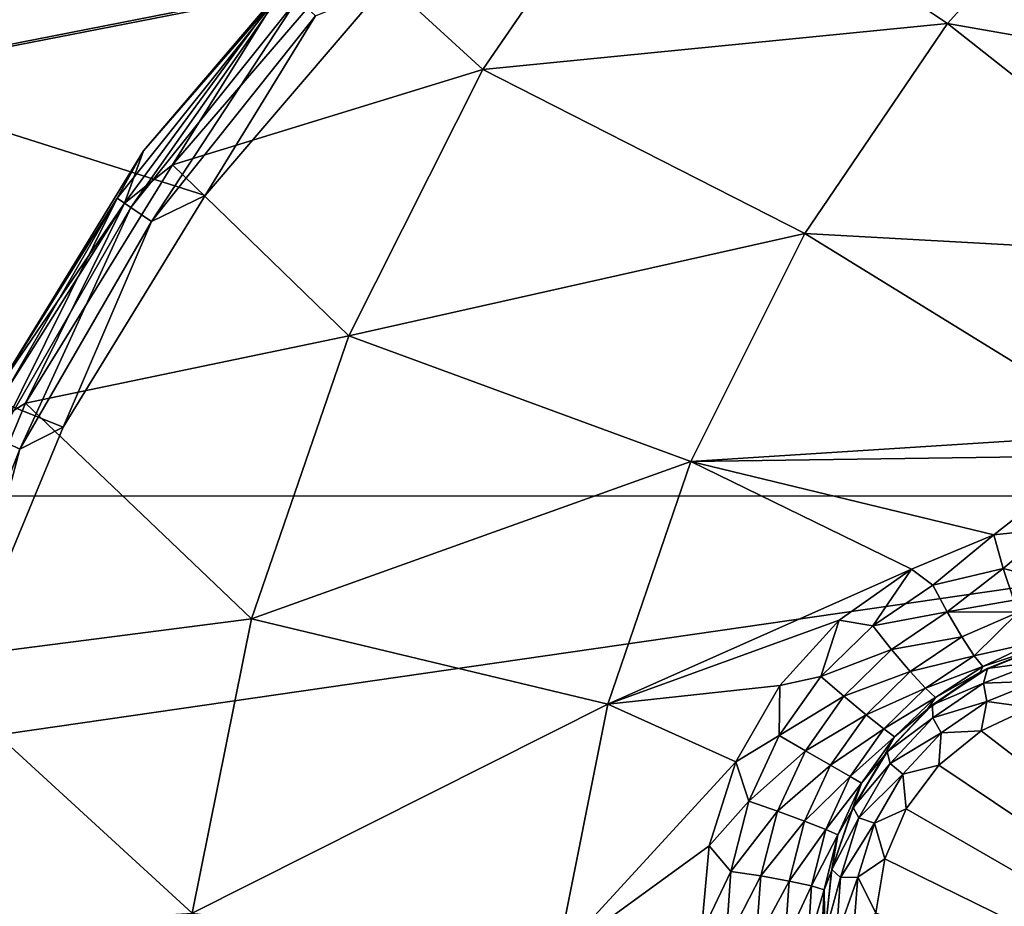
# Model space of a CAD drawing. Header units: metres. Extents: x -205 to 205, y -104 to 104.
# Tile 1035 of 1056: x 31.82 to 34.41, y -48.15 to -45.82. Entities that reach past the tile are written whole.
import ezdxf

# ---------------------------------------------------------------- set-up
doc = ezdxf.new("R2010")
doc.units = ezdxf.units.M
doc.layers.add('solid_01_2-CONSUMER_EHM_BOX_SW0001', color=7, linetype='CONTINUOUS')

msp = doc.modelspace()

# ---------------------------------------------------------------- linework, layer by layer
at = {"layer": 'solid_01_2-CONSUMER_EHM_BOX_SW0001'}
for points in [[(30.739157, -63.458595), (30.739216, 63.541405), (34.739216, 63.541405)], [(30.739157, -63.458595), (34.739216, 63.541405), (34.739155, -63.458595)], [(38.274673, -42.903759, 75), (-63.60397, -54.56757, 75), (63.596031, -54.576706, 75)], [(38.274673, -42.903759, 75), (37.499931, -42.958599, 75), (-63.60397, -54.56757, 75)], [(37.499931, -42.958599, 75), (-37.500069, -42.958565, 75), (-63.60397, -54.56757, 75)], [(32.29628, -52.651474, 13.474928), (23.145958, -43.436558, 13.484238), (23.030161, -43.457161, 13.461928)], [(23.145958, -43.436558, 13.484238), (32.453629, -52.494129, 13.5), (23.248943, -43.430859, 13.494987)], [(32.29628, -52.651474, 13.474928), (32.453629, -52.494129, 13.5), (23.145958, -43.436558, 13.484238)], [(23.248943, -43.430859, 13.494987), (32.453629, -52.494129, 13.5), (23.338928, -43.438911, 13.499115)], [(23.338928, -43.438911, 13.499115), (32.453629, -52.494129, 13.5), (23.418098, -43.458591, 13.5)], [(32.29628, -52.651474, 13.474928), (23.030161, -43.457161, 13.461928), (22.906591, -43.490772, 13.423147)], [(31.661858, -50.364628, 13.5), (23.418098, -43.458591, 13.5), (32.453629, -52.494129, 13.5)], [(32.307941, -46.284443, 13.5), (32.77161, -45.741482, 13.5), (23.418098, -43.458591, 13.5)], [(31.934921, -46.893257, 13.5), (32.307941, -46.284443, 13.5), (23.418098, -43.458591, 13.5)], [(31.661739, -47.552929, 13.5), (31.934921, -46.893257, 13.5), (23.418098, -43.458591, 13.5)], [(32.146683, -52.801075, 13.400871), (22.906591, -43.490772, 13.423147), (22.784548, -43.531986, 13.366093)], [(32.29628, -52.651474, 13.474928), (22.906591, -43.490772, 13.423147), (32.146683, -52.801075, 13.400871)], [(32.146683, -52.801075, 13.400871), (22.784548, -43.531986, 13.366093), (22.673023, -43.574764, 13.293175)], [(32.012505, -52.935253, 13.281551), (22.673023, -43.574764, 13.293175), (22.577917, -43.615456, 13.20919)], [(32.146683, -52.801075, 13.400871), (22.673023, -43.574764, 13.293175), (32.012505, -52.935253, 13.281551)], [(31.900492, -53.047264, 13.122963), (22.577917, -43.615456, 13.20919), (22.503401, -43.652615, 13.120781)], [(32.012505, -52.935253, 13.281551), (22.577917, -43.615456, 13.20919), (31.900492, -53.047264, 13.122963)], [(31.900492, -53.047264, 13.122963), (22.503401, -43.652615, 13.120781), (22.450809, -43.686481, 13.034579)], [(31.900492, -53.047264, 13.122963), (22.450809, -43.686481, 13.034579), (22.41806, -43.718296, 12.95445)], [(31.900492, -53.047264, 13.122963), (22.41806, -43.718296, 12.95445), (31.816271, -53.131485, 12.933075)], [(36.096569, -47.07473, 63.099998), (34.32951, -45.313091, 63.099998), (34.409645, -45.211113, 63.099998)], [(33.037083, -45.953476, 17.563866), (33.477196, -45.3116, 17.425343), (32.702065, -45.646084, 17.260666)], [(33.037083, -45.953476, 17.563866), (34.257378, -45.832779, 17.920328), (33.477196, -45.3116, 17.425343)], [(33.477196, -45.3116, 17.425343), (34.257378, -45.832779, 17.920328), (34.700802, -45.340813, 17.780762)], [(36.096569, -47.07473, 63.099998), (34.226833, -45.392334, 63.099998), (34.32951, -45.313091, 63.099998)], [(34.700802, -45.340813, 17.780762), (34.257378, -45.832779, 17.920328), (35.399162, -46.033085, 18.185287)], [(36.096569, -47.07473, 63.099998), (34.110703, -45.439835, 63.099998), (34.226833, -45.392334, 63.099998)], [(25.746569, -47.073986, 63.099998), (33.978092, -45.458595, 63.099998), (34.110703, -45.439835, 63.099998)], [(36.096569, -47.07473, 63.099998), (25.746569, -47.073986, 63.099998), (34.110703, -45.439835, 63.099998)], [(25.746569, -47.073986, 63.099998), (26.021767, -45.458591, 63.099998), (33.978092, -45.458595, 63.099998)], [(32.146332, -46.166618, 13.7), (32.146332, -46.166618, 17.098219), (32.630402, -45.599842, 17.098219)], [(32.514412, -45.734497, 17.160311), (32.630402, -45.599842, 17.098219), (32.146332, -46.166618, 17.098219)], [(32.630402, -45.599842, 13.7), (32.146332, -46.166618, 13.7), (32.630402, -45.599842, 17.098219)], [(32.51833, -45.738129, 13.623464), (32.146332, -46.166618, 13.7), (32.630402, -45.599842, 13.7)], [(32.514412, -45.734497, 17.160311), (32.222214, -46.203991, 17.260666), (32.702065, -45.646084, 17.260666)], [(33.037083, -45.953476, 17.563866), (32.702065, -45.646084, 17.260666), (32.222214, -46.203991, 17.260666)], [(32.51833, -45.738129, 13.623464), (32.07711, -46.291401, 13.623464), (32.146332, -46.166618, 13.7)], [(32.112976, -46.315857, 13.558523), (32.07711, -46.291401, 13.623464), (32.51833, -45.738129, 13.623464)], [(32.096447, -46.304585, 17.216368), (32.514412, -45.734497, 17.160311), (32.146332, -46.166618, 17.098219)], [(32.514412, -45.734497, 17.160311), (32.096447, -46.304585, 17.216368), (32.222214, -46.203991, 17.260666)], [(32.550152, -45.767658, 13.558523), (32.112976, -46.315857, 13.558523), (32.51833, -45.738129, 13.623464)], [(32.597778, -45.811852, 13.515164), (32.77161, -45.741482, 13.5), (32.307941, -46.284443, 13.5)], [(32.550152, -45.767658, 13.558523), (32.16666, -46.352455, 13.515164), (32.112976, -46.315857, 13.558523)], [(32.550152, -45.767658, 13.558523), (32.597778, -45.811852, 13.515164), (32.16666, -46.352455, 13.515164)], [(32.16666, -46.352455, 13.515164), (32.597778, -45.811852, 13.515164), (32.307941, -46.284443, 13.5)], [(33.037083, -45.953476, 17.563866), (33.882538, -46.383881, 18.038307), (34.257378, -45.832779, 17.920328)], [(34.257378, -45.832779, 17.920328), (33.882538, -46.383881, 18.038307), (35.037807, -46.448551, 18.299023)], [(34.257378, -45.832779, 17.920328), (35.037807, -46.448551, 18.299023), (35.399162, -46.033085, 18.185287)], [(32.685711, -46.652901, 17.674458), (33.037083, -45.953476, 17.563866), (32.222214, -46.203991, 17.260666)], [(32.685711, -46.652901, 17.674458), (33.882538, -46.383881, 18.038307), (33.037083, -45.953476, 17.563866)], [(31.756882, -46.802143, 13.7), (31.756882, -46.802143, 17.098219), (32.146332, -46.166618, 17.098219)], [(32.096447, -46.304585, 17.216368), (32.146332, -46.166618, 17.098219), (31.756882, -46.802143, 17.098219)], [(32.146332, -46.166618, 13.7), (31.756882, -46.802143, 13.7), (32.146332, -46.166618, 17.098219)], [(32.07711, -46.291401, 13.623464), (31.756882, -46.802143, 13.7), (32.146332, -46.166618, 13.7)], [(32.096447, -46.304585, 17.216368), (31.836029, -46.830391, 17.260666), (32.222214, -46.203991, 17.260666)], [(32.685711, -46.652901, 17.674458), (32.222214, -46.203991, 17.260666), (31.836029, -46.830391, 17.260666)], [(32.16666, -46.352455, 13.515164), (32.307941, -46.284443, 13.5), (31.934921, -46.893257, 13.5)], [(31.718466, -46.901936, 17.160311), (32.096447, -46.304585, 17.216368), (31.756882, -46.802143, 17.098219)], [(32.096447, -46.304585, 17.216368), (31.718466, -46.901936, 17.160311), (31.836029, -46.830391, 17.260666)], [(32.07711, -46.291401, 13.623464), (31.723278, -46.904255, 13.623464), (31.756882, -46.802143, 13.7)], [(31.76239, -46.923088, 13.558523), (31.723278, -46.904255, 13.623464), (32.07711, -46.291401, 13.623464)], [(32.112976, -46.315857, 13.558523), (31.76239, -46.923088, 13.558523), (32.07711, -46.291401, 13.623464)], [(32.112976, -46.315857, 13.558523), (31.820929, -46.951279, 13.515164), (31.76239, -46.923088, 13.558523)], [(32.112976, -46.315857, 13.558523), (32.16666, -46.352455, 13.515164), (31.820929, -46.951279, 13.515164)], [(31.820929, -46.951279, 13.515164), (32.16666, -46.352455, 13.515164), (31.934921, -46.893257, 13.5)], [(32.685711, -46.652901, 17.674458), (33.583378, -46.983688, 18.132467), (33.882538, -46.383881, 18.038307)], [(33.882538, -46.383881, 18.038307), (33.583378, -46.983688, 18.132467), (34.735828, -46.909729, 18.393747)], [(33.882538, -46.383881, 18.038307), (34.735828, -46.909729, 18.393747), (35.037807, -46.448551, 18.299023)], [(32.429813, -47.396488, 17.755001), (32.685711, -46.652901, 17.674458), (31.836029, -46.830391, 17.260666)], [(32.429813, -47.396488, 17.755001), (33.583378, -46.983688, 18.132467), (32.685711, -46.652901, 17.674458)], [(31.718466, -46.901936, 17.160311), (31.553116, -47.509716, 17.260666), (31.836029, -46.830391, 17.260666)], [(32.429813, -47.396488, 17.755001), (31.836029, -46.830391, 17.260666), (31.553116, -47.509716, 17.260666)], [(31.820929, -46.951279, 13.515164), (31.934921, -46.893257, 13.5), (31.661739, -47.552929, 13.5)], [(31.76239, -46.923088, 13.558523), (31.820929, -46.951279, 13.515164), (31.56831, -47.594944, 13.515164)], [(33.583378, -46.983688, 18.132467), (34.644848, -46.968246, 18.393749), (34.735828, -46.909729, 18.393747)], [(31.56831, -47.594944, 13.515164), (31.820929, -46.951279, 13.515164), (31.661739, -47.552929, 13.5)], [(33.583378, -46.983688, 18.132467), (34.37896, -47.176483, 18.393747), (34.644848, -46.968246, 18.393749)], [(34.644848, -46.968246, 18.393749), (34.37896, -47.176483, 18.393747), (34.52771, -47.160606, 18.416395)], [(32.429813, -47.396488, 17.755001), (33.365555, -47.620861, 18.201025), (33.583378, -46.983688, 18.132467)], [(33.583378, -46.983688, 18.132467), (33.365555, -47.620861, 18.201025), (34.163303, -47.26664, 18.365665)], [(33.583378, -46.983688, 18.132467), (34.163303, -47.26664, 18.365665), (34.37896, -47.176483, 18.393747)], [(25.746569, -47.073986, 69.5), (36.096569, -47.07473, 69.5), (25.74646, -48.573986, 69.5)], [(36.096569, -47.07473, 69.5), (36.096462, -48.57473, 69.5), (25.74646, -48.573986, 69.5)], [(25.746569, -47.073986, 69.5), (25.746569, -47.073986, 63.099998), (36.096569, -47.07473, 63.099998)], [(25.746569, -47.073986, 69.5), (36.096569, -47.07473, 63.099998), (36.096569, -47.07473, 69.5)], [(34.52771, -47.160606, 18.416395), (34.37896, -47.176483, 18.393747), (34.403748, -47.264503, 18.401863)], [(34.52771, -47.160606, 18.416395), (34.403748, -47.264503, 18.401863), (34.549725, -47.300144, 18.402063)], [(34.219093, -47.308659, 18.37966), (34.37896, -47.176483, 18.393747), (34.163303, -47.26664, 18.365665)], [(34.403748, -47.264503, 18.401863), (34.37896, -47.176483, 18.393747), (34.219093, -47.308659, 18.37966)], [(33.365555, -47.620861, 18.201025), (33.97327, -47.400627, 18.346266), (34.163303, -47.26664, 18.365665)], [(34.061157, -47.415176, 18.362474), (34.163303, -47.26664, 18.365665), (33.97327, -47.400627, 18.346266)], [(34.061157, -47.415176, 18.362474), (34.219093, -47.308659, 18.37966), (34.163303, -47.26664, 18.365665)], [(34.403748, -47.264503, 18.401863), (34.219093, -47.308659, 18.37966), (34.256378, -47.378742, 18.370024)], [(34.403748, -47.264503, 18.401863), (34.256378, -47.378742, 18.370024), (34.431927, -47.348022, 18.376804)], [(34.549725, -47.300144, 18.402063), (34.403748, -47.264503, 18.401863), (34.431927, -47.348022, 18.376804)], [(24.632376, -47.299171, 1.911433), (24.553011, -47.393753, 1.771438), (34.346348, -55.450455, 1.911131)], [(32.037598, -53.473587, 1.955192), (24.632376, -47.299171, 1.911433), (34.346348, -55.450455, 1.911131)], [(32.037598, -53.473587, 1.955192), (31.746521, -53.201237, 1.989862), (24.632376, -47.299171, 1.911433)], [(34.256378, -47.378742, 18.370024), (34.219093, -47.308659, 18.37966), (34.061157, -47.415176, 18.362474)], [(34.256378, -47.378742, 18.370024), (34.444118, -47.379639, 18.356613), (34.431927, -47.348022, 18.376804)], [(24.553011, -47.393753, 1.771438), (24.458305, -47.506618, 1.656828), (34.266949, -55.545078, 1.771182)], [(24.553011, -47.393753, 1.771438), (34.266949, -55.545078, 1.771182), (34.346348, -55.450455, 1.911131)], [(32.274284, -48.169991, 17.803953), (32.429813, -47.396488, 17.755001), (31.553116, -47.509716, 17.260666)], [(32.274284, -48.169991, 17.803953), (33.365555, -47.620861, 18.201025), (32.429813, -47.396488, 17.755001)], [(34.256378, -47.378742, 18.370024), (34.061157, -47.415176, 18.362474), (34.110752, -47.477154, 18.35281)], [(34.256378, -47.378742, 18.370024), (34.110752, -47.477154, 18.35281), (34.29472, -47.444527, 18.333315)], [(34.256378, -47.378742, 18.370024), (34.29472, -47.444527, 18.333315), (34.444118, -47.379639, 18.356613)], [(34.29472, -47.444527, 18.333315), (34.327629, -47.494373, 18.273518), (34.444118, -47.379639, 18.356613)], [(34.444118, -47.379639, 18.356613), (34.327629, -47.494373, 18.273518), (34.483501, -47.459263, 18.24468)], [(33.365555, -47.620861, 18.201025), (33.817074, -47.57185, 18.336372), (33.97327, -47.400627, 18.346266)], [(33.925232, -47.548317, 18.351889), (33.97327, -47.400627, 18.346266), (33.817074, -47.57185, 18.336372)], [(33.925232, -47.548317, 18.351889), (34.061157, -47.415176, 18.362474), (33.97327, -47.400627, 18.346266)], [(34.110752, -47.477154, 18.35281), (34.061157, -47.415176, 18.362474), (33.925232, -47.548317, 18.351889)], [(34.110752, -47.477154, 18.35281), (34.15987, -47.535267, 18.31599), (34.29472, -47.444527, 18.333315)], [(34.29472, -47.444527, 18.333315), (34.15987, -47.535267, 18.31599), (34.327629, -47.494373, 18.273518)], [(34.327629, -47.494373, 18.273518), (34.350349, -47.521671, 18.2019), (34.483501, -47.459263, 18.24468)], [(34.350349, -47.521671, 18.2019), (34.343143, -47.537296, 18.128345), (34.499958, -47.471977, 18.155281)], [(34.362698, -47.526901, 16.847437), (34.499958, -47.471977, 18.155281), (34.343143, -47.537296, 18.128345)], [(34.483501, -47.459263, 18.24468), (34.350349, -47.521671, 18.2019), (34.499958, -47.471977, 18.155281)], [(34.525909, -47.464806, 16.814116), (34.499958, -47.471977, 18.155281), (34.362698, -47.526901, 16.847437)], [(34.498669, -47.50872, 16.690861), (34.525909, -47.464806, 16.814116), (34.362698, -47.526901, 16.847437)], [(34.110752, -47.477154, 18.35281), (33.925232, -47.548317, 18.351889), (33.985435, -47.600044, 18.342203)], [(34.110752, -47.477154, 18.35281), (33.985435, -47.600044, 18.342203), (34.15987, -47.535267, 18.31599)], [(34.15987, -47.535267, 18.31599), (34.200047, -47.579224, 18.256014), (34.327629, -47.494373, 18.273518)], [(34.327629, -47.494373, 18.273518), (34.200047, -47.579224, 18.256014), (34.350349, -47.521671, 18.2019)], [(24.458305, -47.506618, 1.656828), (24.351671, -47.633701, 1.571667), (34.172215, -55.657974, 1.656628)], [(24.458305, -47.506618, 1.656828), (34.172215, -55.657974, 1.656628), (34.266949, -55.545078, 1.771182)], [(32.274284, -48.169991, 17.803953), (31.553116, -47.509716, 17.260666), (31.380508, -48.225063, 17.260666)], [(34.200047, -47.579224, 18.256014), (34.225647, -47.603207, 18.184185), (34.350349, -47.521671, 18.2019)], [(34.350349, -47.521671, 18.2019), (34.225647, -47.603207, 18.184185), (34.343143, -47.537296, 18.128345)], [(34.35223, -47.566193, 16.731564), (34.49334, -47.560719, 16.634918), (34.498669, -47.50872, 16.690861)], [(34.35223, -47.566193, 16.731564), (34.498669, -47.50872, 16.690861), (34.362698, -47.526901, 16.847437)], [(33.815632, -47.703709, 18.348312), (33.925232, -47.548317, 18.351889), (33.817074, -47.57185, 18.336372)], [(33.985435, -47.600044, 18.342203), (33.925232, -47.548317, 18.351889), (33.815632, -47.703709, 18.348312)], [(33.985435, -47.600044, 18.342203), (34.043797, -47.648815, 18.305311), (34.15987, -47.535267, 18.31599)], [(34.15987, -47.535267, 18.31599), (34.043797, -47.648815, 18.305311), (34.200047, -47.579224, 18.256014)], [(34.225647, -47.603207, 18.184185), (34.204971, -47.633869, 18.109652), (34.343143, -47.537296, 18.128345)], [(34.21846, -47.622368, 16.870178), (34.343143, -47.537296, 18.128345), (34.204971, -47.633869, 18.109652)], [(34.362698, -47.526901, 16.847437), (34.343143, -47.537296, 18.128345), (34.21846, -47.622368, 16.870178)], [(34.35223, -47.566193, 16.731564), (34.362698, -47.526901, 16.847437), (34.21846, -47.622368, 16.870178)], [(33.365555, -47.620861, 18.201025), (33.701538, -47.772301, 18.336407), (33.817074, -47.57185, 18.336372)], [(33.815632, -47.703709, 18.348312), (33.817074, -47.57185, 18.336372), (33.701538, -47.772301, 18.336407)], [(34.2188, -47.656784, 16.759886), (34.35223, -47.566193, 16.731564), (34.21846, -47.622368, 16.870178)], [(34.2188, -47.656784, 16.759886), (34.360935, -47.613815, 16.672251), (34.35223, -47.566193, 16.731564)], [(34.35223, -47.566193, 16.731564), (34.360935, -47.613815, 16.672251), (34.49334, -47.560719, 16.634918)], [(34.49334, -47.560719, 16.634918), (34.360935, -47.613815, 16.672251), (34.476383, -47.629375, 16.603502)], [(33.985435, -47.600044, 18.342203), (33.815632, -47.703709, 18.348312), (33.884373, -47.743397, 18.338621)], [(33.985435, -47.600044, 18.342203), (33.884373, -47.743397, 18.338621), (34.043797, -47.648815, 18.305311)], [(34.043797, -47.648815, 18.305311), (34.090149, -47.686005, 18.245213), (34.200047, -47.579224, 18.256014)], [(34.200047, -47.579224, 18.256014), (34.090149, -47.686005, 18.245213), (34.225647, -47.603207, 18.184185)], [(34.090149, -47.686005, 18.245213), (34.118126, -47.706669, 18.173237), (34.225647, -47.603207, 18.184185)], [(34.225647, -47.603207, 18.184185), (34.118126, -47.706669, 18.173237), (34.204971, -47.633869, 18.109652)], [(32.274284, -48.169991, 17.803953), (33.233192, -48.28334, 18.242687), (33.365555, -47.620861, 18.201025)], [(33.365555, -47.620861, 18.201025), (33.233192, -48.28334, 18.242687), (33.701538, -47.772301, 18.336407)], [(34.21846, -47.622368, 16.870178), (34.204971, -47.633869, 18.109652), (34.099281, -47.746071, 16.882181)], [(34.2188, -47.656784, 16.759886), (34.21846, -47.622368, 16.870178), (34.099281, -47.746071, 16.882181)], [(34.2188, -47.656784, 16.759886), (34.240665, -47.696426, 16.698145), (34.360935, -47.613815, 16.672251)], [(34.360935, -47.613815, 16.672251), (34.240665, -47.696426, 16.698145), (34.345814, -47.690868, 16.639137)], [(34.360935, -47.613815, 16.672251), (34.345814, -47.690868, 16.639137), (34.476383, -47.629375, 16.603502)], [(34.476383, -47.629375, 16.603502), (34.345814, -47.690868, 16.639137), (35.989162, -48.958599, 15.440842)], [(17.889746, -55.43552, 1.571667), (34.065784, -55.784817, 1.571667), (24.351671, -47.633701, 1.571667)], [(24.351671, -47.633701, 1.571667), (34.065784, -55.784817, 1.571667), (34.172215, -55.657974, 1.656628)], [(33.884373, -47.743397, 18.338621), (33.950226, -47.781414, 18.301702), (34.043797, -47.648815, 18.305311)], [(34.043797, -47.648815, 18.305311), (33.950226, -47.781414, 18.301702), (34.090149, -47.686005, 18.245213)], [(34.118126, -47.706669, 18.173237), (34.091084, -47.756878, 18.099911), (34.204971, -47.633869, 18.109652)], [(34.099281, -47.746071, 16.882181), (34.204971, -47.633869, 18.109652), (34.091084, -47.756878, 18.099911)], [(34.107094, -47.776787, 16.774439), (34.2188, -47.656784, 16.759886), (34.099281, -47.746071, 16.882181)], [(34.107094, -47.776787, 16.774439), (34.240665, -47.696426, 16.698145), (34.2188, -47.656784, 16.759886)], [(33.735859, -47.876316, 18.351889), (33.815632, -47.703709, 18.348312), (33.701538, -47.772301, 18.336407)], [(33.884373, -47.743397, 18.338621), (33.815632, -47.703709, 18.348312), (33.735859, -47.876316, 18.351889)], [(33.950226, -47.781414, 18.301702), (34.001656, -47.811108, 18.241562), (34.090149, -47.686005, 18.245213)], [(34.090149, -47.686005, 18.245213), (34.001656, -47.811108, 18.241562), (34.118126, -47.706669, 18.173237)], [(34.001656, -47.811108, 18.241562), (34.031685, -47.828445, 18.169535), (34.118126, -47.706669, 18.173237)], [(34.118126, -47.706669, 18.173237), (34.031685, -47.828445, 18.169535), (34.091084, -47.756878, 18.099911)], [(34.107094, -47.776787, 16.774439), (34.140087, -47.805103, 16.71142), (34.240665, -47.696426, 16.698145)], [(34.240665, -47.696426, 16.698145), (34.140087, -47.805103, 16.71142), (34.234718, -47.7817, 16.660563)], [(34.345814, -47.690868, 16.639137), (34.234718, -47.7817, 16.660563), (35.989162, -48.958599, 15.440842)], [(34.240665, -47.696426, 16.698145), (34.234718, -47.7817, 16.660563), (34.345814, -47.690868, 16.639137)], [(33.884373, -47.743397, 18.338621), (33.735859, -47.876316, 18.351889), (33.81076, -47.902592, 18.342203)], [(33.884373, -47.743397, 18.338621), (33.81076, -47.902592, 18.342203), (33.950226, -47.781414, 18.301702)], [(34.031685, -47.828445, 18.169535), (34.005962, -47.900871, 18.099459), (34.091084, -47.756878, 18.099911)], [(34.009853, -47.892464, 16.883406), (34.091084, -47.756878, 18.099911), (34.005962, -47.900871, 18.099459)], [(34.099281, -47.746071, 16.882181), (34.091084, -47.756878, 18.099911), (34.009853, -47.892464, 16.883406)], [(34.107094, -47.776787, 16.774439), (34.099281, -47.746071, 16.882181), (34.009853, -47.892464, 16.883406)], [(33.233192, -48.28334, 18.242687), (33.631718, -47.99305, 18.346348), (33.701538, -47.772301, 18.336407)], [(33.735859, -47.876316, 18.351889), (33.701538, -47.772301, 18.336407), (33.631718, -47.99305, 18.346348)], [(33.81076, -47.902592, 18.342203), (33.882175, -47.928749, 18.305311), (33.950226, -47.781414, 18.301702)], [(33.950226, -47.781414, 18.301702), (33.882175, -47.928749, 18.305311), (34.001656, -47.811108, 18.241562)], [(34.024647, -47.91959, 16.774439), (34.107094, -47.776787, 16.774439), (34.009853, -47.892464, 16.883406)], [(34.024647, -47.91959, 16.774439), (34.140087, -47.805103, 16.71142), (34.107094, -47.776787, 16.774439)], [(34.140087, -47.805103, 16.71142), (34.148838, -47.896149, 16.667706), (34.234718, -47.7817, 16.660563)], [(34.234718, -47.7817, 16.660563), (34.148838, -47.896149, 16.667706), (35.989162, -48.958599, 15.440842)], [(34.024647, -47.91959, 16.774439), (34.065666, -47.934002, 16.71142), (34.140087, -47.805103, 16.71142)], [(34.140087, -47.805103, 16.71142), (34.065666, -47.934002, 16.71142), (34.148838, -47.896149, 16.667706)], [(33.882175, -47.928749, 18.305311), (33.937561, -47.950294, 18.245213), (34.001656, -47.811108, 18.241562)], [(34.001656, -47.811108, 18.241562), (33.937561, -47.950294, 18.245213), (34.031685, -47.828445, 18.169535)], [(33.937561, -47.950294, 18.245213), (33.969444, -47.964195, 18.173237), (34.031685, -47.828445, 18.169535)], [(34.031685, -47.828445, 18.169535), (33.969444, -47.964195, 18.173237), (34.005962, -47.900871, 18.099459)], [(33.688519, -48.060604, 18.362474), (33.735859, -47.876316, 18.351889), (33.631718, -47.99305, 18.346348)], [(33.81076, -47.902592, 18.342203), (33.735859, -47.876316, 18.351889), (33.688519, -48.060604, 18.362474)], [(33.81076, -47.902592, 18.342203), (33.688519, -48.060604, 18.362474), (33.766991, -48.072567, 18.352808)], [(33.81076, -47.902592, 18.342203), (33.766991, -48.072567, 18.352808), (33.882175, -47.928749, 18.305311)], [(33.969444, -47.964195, 18.173237), (33.95311, -48.059906, 18.108313), (34.005962, -47.900871, 18.099459)], [(33.954117, -48.055328, 16.873802), (34.005962, -47.900871, 18.099459), (33.95311, -48.059906, 18.108313)], [(34.009853, -47.892464, 16.883406), (34.005962, -47.900871, 18.099459), (33.954117, -48.055328, 16.873802)], [(34.024647, -47.91959, 16.774439), (34.009853, -47.892464, 16.883406), (33.954117, -48.055328, 16.873802)], [(34.065666, -47.934002, 16.71142), (34.09269, -48.027752, 16.660553), (34.148838, -47.896149, 16.667706)], [(34.148838, -47.896149, 16.667706), (34.09269, -48.027752, 16.660553), (35.989162, -48.958599, 15.440842)], [(33.766991, -48.072567, 18.352808), (33.841877, -48.086044, 18.31599), (33.882175, -47.928749, 18.305311)], [(33.882175, -47.928749, 18.305311), (33.841877, -48.086044, 18.31599), (33.937561, -47.950294, 18.245213)], [(33.976578, -48.076328, 16.759884), (34.024647, -47.91959, 16.774439), (33.954117, -48.055328, 16.873802)], [(33.976578, -48.076328, 16.759884), (34.065666, -47.934002, 16.71142), (34.024647, -47.91959, 16.774439)], [(33.976578, -48.076328, 16.759884), (34.021843, -48.075443, 16.698143), (34.065666, -47.934002, 16.71142)], [(34.065666, -47.934002, 16.71142), (34.021843, -48.075443, 16.698143), (34.09269, -48.027752, 16.660553)], [(33.841877, -48.086044, 18.31599), (33.900032, -48.098862, 18.256014), (33.937561, -47.950294, 18.245213)], [(33.937561, -47.950294, 18.245213), (33.900032, -48.098862, 18.256014), (33.969444, -47.964195, 18.173237)], [(33.900032, -48.098862, 18.256014), (33.933601, -48.109043, 18.184185), (33.969444, -47.964195, 18.173237)], [(33.969444, -47.964195, 18.173237), (33.933601, -48.109043, 18.184185), (33.95311, -48.059906, 18.108313)], [(33.233192, -48.28334, 18.242687), (33.610985, -48.224842, 18.36582), (33.631718, -47.99305, 18.346348)], [(33.688519, -48.060604, 18.362474), (33.631718, -47.99305, 18.346348), (33.610985, -48.224842, 18.36582)], [(34.021843, -48.075443, 16.698143), (34.069599, -48.169373, 16.639118), (34.09269, -48.027752, 16.660553)], [(34.09269, -48.027752, 16.660553), (34.069599, -48.169373, 16.639118), (35.989162, -48.958599, 15.440842)], [(33.67524, -48.250637, 18.379658), (33.688519, -48.060604, 18.362474), (33.610985, -48.224842, 18.36582)], [(33.766991, -48.072567, 18.352808), (33.688519, -48.060604, 18.362474), (33.67524, -48.250637, 18.379658)], [(33.933601, -48.109043, 18.184185), (33.935101, -48.227348, 18.126162), (33.95311, -48.059906, 18.108313)], [(33.954117, -48.055328, 16.873802), (33.95311, -48.059906, 18.108313), (33.935101, -48.227348, 18.126162)], [(33.954117, -48.055328, 16.873802), (33.935101, -48.227348, 18.126162), (33.935101, -48.227348, 16.853399)], [(33.976578, -48.076328, 16.759884), (33.954117, -48.055328, 16.873802), (33.935101, -48.227348, 16.853399)], [(33.766991, -48.072567, 18.352808), (33.67524, -48.250637, 18.379658), (33.754574, -48.247887, 18.370022)], [(33.766991, -48.072567, 18.352808), (33.754574, -48.247887, 18.370022), (33.841877, -48.086044, 18.31599)], [(33.754574, -48.247887, 18.370022), (33.830719, -48.248196, 18.333315), (33.841877, -48.086044, 18.31599)], [(33.841877, -48.086044, 18.31599), (33.830719, -48.248196, 18.333315), (33.900032, -48.098862, 18.256014)], [(33.964836, -48.237183, 16.731562), (33.976578, -48.076328, 16.759884), (33.935101, -48.227348, 16.853399)], [(33.964836, -48.237183, 16.731562), (34.010429, -48.220905, 16.672249), (34.021843, -48.075443, 16.698143)], [(33.964836, -48.237183, 16.731562), (34.021843, -48.075443, 16.698143), (33.976578, -48.076328, 16.759884)], [(34.021843, -48.075443, 16.698143), (34.010429, -48.220905, 16.672249), (34.069599, -48.169373, 16.639118)], [(33.830719, -48.248196, 18.333315), (33.890343, -48.251778, 18.273518), (33.900032, -48.098862, 18.256014)], [(33.900032, -48.098862, 18.256014), (33.890343, -48.251778, 18.273518), (33.933601, -48.109043, 18.184185)], [(33.890343, -48.251778, 18.273518), (33.925343, -48.257801, 18.2019), (33.933601, -48.109043, 18.184185)], [(33.933601, -48.109043, 18.184185), (33.925343, -48.257801, 18.2019), (33.935101, -48.227348, 18.126162)]]:
    msp.add_3dface(points, dxfattribs=at)

doc.saveas('drawing.dxf')
